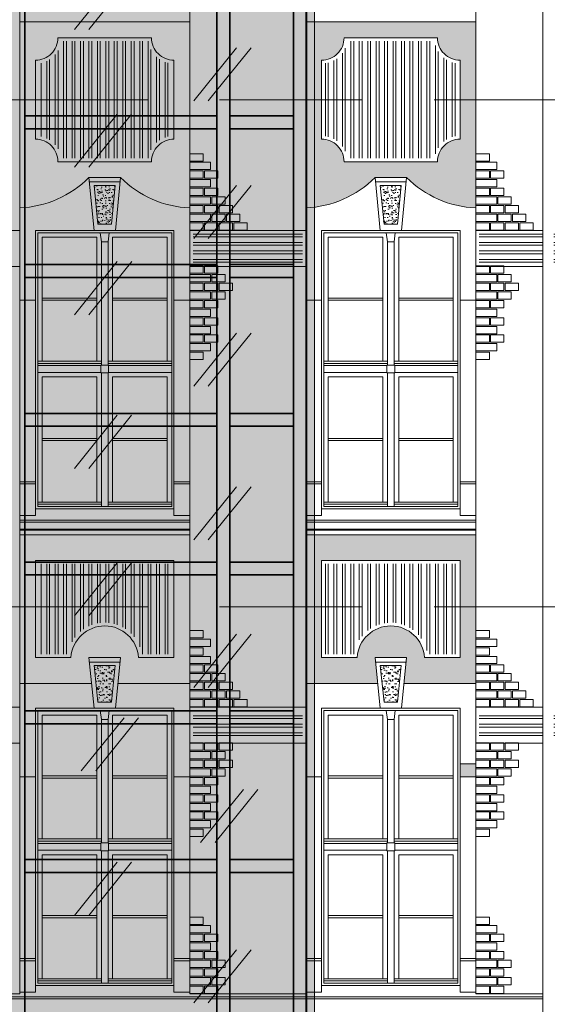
# Model space of a CAD drawing. Header units: millimetres. Extents: x 402 to 79005, y -7782 to 89952.
# Tile 376 of 423: x 46042 to 46510, y 30013 to 30887. Entities that reach past the tile are written whole.
import ezdxf

# ---------------------------------------------------------------- set-up
doc = ezdxf.new("R2010")
doc.units = ezdxf.units.MM
doc.header["$LTSCALE"] = 10
doc.linetypes.add('DASHED', pattern=[19.05, 12.7, -6.35])
doc.layers.get('0').update_dxf_attribs({"lineweight": 0})
for name, color, linetype, lineweight in [('AM_0', 7, 'Continuous', 50), ('AS_Belki', 145, 'Continuous', 0), ('kreski', 8, 'Continuous', 5), ('LDShaft-AM_0', 7, 'Continuous', 50), ('okna', 7, 'Continuous', 5), ('ubytki', 8, 'Continuous', 5)]:
    doc.layers.add(name, color=color, linetype=linetype, lineweight=lineweight)
pattern_1 = [(37.5, (72837.4595, 22553.026), (-0.16000313, 4.8941324), [0, -3.8608, 0, -4.318, 0, -4.1275]), (7.5, (72837.4595, 22553.026), (4.4952328, 7.168251), [0, -2.0828, 0, -3.4798, 0, -1.3335]), (327.5, (72834.3353, 22553.026), (7.9099237, 0.01437185), [0, -1.27, 0, -4.572, 0, -5.969]), (317.5, (72834.335, 22553.026), (7.6355645, 2.2292932), [0, -0.635, 0, -2.9972, 0, -3.429])]
pattern_2 = [(90, (45698.195, 31769.518), (-7.5, 1e-15), []), (90, (45700.695, 31772.018), (-7.5, 1e-15), [])]
pattern_3 = [(37.5, (72583.4595, 22553.026), (-0.16000313, 4.8941324), [0, -3.8608, 0, -4.318, 0, -4.1275]), (7.5, (72583.4595, 22553.026), (4.4952328, 7.168251), [0, -2.0828, 0, -3.4798, 0, -1.3335]), (327.5, (72580.3353, 22553.026), (7.9099237, 0.01437185), [0, -1.27, 0, -4.572, 0, -5.969]), (317.5, (72580.335, 22553.026), (7.6355645, 2.2292932), [0, -0.635, 0, -2.9972, 0, -3.429])]
pattern_4 = [(0, (45698.195, 31769.518), (2e-15, 7.5), []), (0, (45700.695, 31767.018), (2e-15, 7.5), [])]

# ---------------------------------------------------------------- blocks, each defined once
blk = doc.blocks.new('zw$5EF')
at = {"linetype": 'DASHED'}
for points in [[(712.23, 1119), (-1766.19, 1119)], [(712.23, 669), (-1766.19, 669)]]:
    blk.add_lwpolyline(points, dxfattribs=at)
blk = doc.blocks.new('zw$8F5E')
at = {"lineweight": 0, "true_color": 0xffffff}
h = blk.add_hatch(color=7, dxfattribs=at)
h.paths.add_polyline_path([(-435.47, 1670.62), (-155.47, 1670.62), (-155.47, 67.06), (-435.47, 66.46)])
h.paths.add_polyline_path([(-403.67, 288.46), (-285.67, 288.46)], flags=0)
h.paths.add_polyline_path([(-403.67, 288.46), (-285.67, 288.46)], flags=16)
h.paths.add_polyline_path([(-248.2, 1670.62), (-230.47, 67.66)])
h.paths.add_polyline_path([(-425.47, 1670.62), (-321.47, 310.46)])
h.paths.add_polyline_path([(-230.47, 1670.62), (-230.47, 67.66)])
at = {"layer": 'AM_0', "color": 253, "lineweight": 0}
for p, q in [((-412.47, 1234.46), (-242.47, 1234.46)), ((-412.47, 1233.86), (-242.47, 1233.86)), ((-412.47, 1223.06), (-242.47, 1223.06)), ((-412.47, 1222.46), (-242.47, 1222.46)), ((-412.47, 1102.46), (-242.47, 1102.46)), ((-412.47, 1101.86), (-242.47, 1101.86)), ((-412.47, 1091.06), (-242.47, 1091.06)), ((-412.47, 1090.46), (-242.47, 1090.46)), ((-412.47, 970.46), (-242.47, 970.46)), ((-412.47, 969.86), (-242.47, 969.86)), ((-412.47, 959.06), (-242.47, 959.06)), ((-412.47, 958.46), (-242.47, 958.46)), ((-412.47, 838.46), (-242.47, 838.46)), ((-412.47, 837.86), (-242.47, 837.86)), ((-412.47, 827.06), (-242.47, 827.06)), ((-412.47, 826.46), (-242.47, 826.46)), ((-412.47, 706.46), (-242.47, 706.46)), ((-412.47, 705.86), (-242.47, 705.86)), ((-412.47, 695.06), (-242.47, 695.06)), ((-412.47, 694.46), (-242.47, 694.46)), ((-412.47, 574.46), (-242.47, 574.46)), ((-412.47, 573.86), (-242.47, 573.86)), ((-412.47, 563.06), (-242.47, 563.06)), ((-412.47, 562.46), (-242.47, 562.46))]:
    blk.add_line(p, q, dxfattribs=at)
for points in [[(-230.47, 1234.46), (-174.47, 1234.46)], [(-230.47, 1233.86), (-174.47, 1233.86)], [(-230.47, 1223.06), (-174.47, 1223.06)], [(-230.47, 1222.46), (-174.47, 1222.46)], [(-230.47, 1102.46), (-174.47, 1102.46)], [(-230.47, 1101.86), (-174.47, 1101.86)], [(-230.47, 1091.06), (-174.47, 1091.06)], [(-230.47, 1090.46), (-174.47, 1090.46)], [(-230.47, 970.46), (-174.47, 970.46)], [(-230.47, 969.86), (-174.47, 969.86)], [(-230.47, 959.06), (-174.47, 959.06)], [(-230.47, 958.46), (-174.47, 958.46)], [(-230.47, 838.46), (-174.47, 838.46)], [(-230.47, 837.86), (-174.47, 837.86)], [(-230.47, 827.06), (-174.47, 827.06)], [(-230.47, 826.46), (-174.47, 826.46)], [(-230.47, 706.46), (-174.47, 706.46)], [(-230.47, 705.86), (-174.47, 705.86)], [(-230.47, 695.06), (-174.47, 695.06)], [(-230.47, 694.46), (-174.47, 694.46)], [(-230.47, 574.46), (-174.47, 574.46)], [(-230.47, 573.86), (-174.47, 573.86)], [(-230.47, 563.06), (-174.47, 563.06)], [(-230.47, 562.46), (-174.47, 562.46)]]:
    blk.add_lwpolyline(points, dxfattribs=at)
at = {"layer": 'AS_Belki', "color": 253, "linetype": 'Continuous', "lineweight": 0, "ltscale": 0.25}
for p, q in [((-413.07, 1670.62), (-413.07, 67.66)), ((-412.47, 67.66), (-412.47, 1670.62)), ((-242.47, 67.66), (-242.47, 1670.62)), ((-241.87, 1670.62), (-241.87, 67.66)), ((-231.07, 1670.62), (-231.07, 67.66)), ((-230.47, 1670.62), (-230.47, 67.66)), ((-174.47, 67.66), (-174.47, 1670.62)), ((-173.87, 1670.62), (-173.87, 67.66)), ((-163.07, 1670.62), (-163.07, 67.66)), ((-162.47, 1670.62), (-162.47, 67.66))]:
    blk.add_line(p, q, dxfattribs=at)
at = {"layer": 'LDShaft-AM_0', "color": 0, "lineweight": 0}
for p, q in [((-330.64, 1357.99), (-368.6, 1310.88)), ((-317.85, 1357.99), (-355.81, 1310.88)), ((-224.69, 1294.61), (-262.65, 1247.5)), ((-211.9, 1294.61), (-249.87, 1247.5)), ((-330.64, 1235.81), (-368.6, 1188.71)), ((-317.85, 1235.81), (-355.81, 1188.71)), ((-224.69, 1172.43), (-262.65, 1125.32)), ((-211.9, 1172.43), (-249.87, 1125.32)), ((-330.59, 1104.85), (-368.55, 1057.74)), ((-317.8, 1104.85), (-355.76, 1057.74)), ((-224.64, 1041.47), (-262.6, 994.36)), ((-211.85, 1041.47), (-249.82, 994.36)), ((-330.64, 968.45), (-368.6, 921.34)), ((-317.85, 968.45), (-355.81, 921.34)), ((-224.69, 905.07), (-262.65, 857.96)), ((-211.9, 905.07), (-249.87, 857.96)), ((-330.64, 837.49), (-368.6, 790.38)), ((-317.85, 837.49), (-355.81, 790.38)), ((-224.69, 774.11), (-262.65, 727)), ((-211.9, 774.11), (-249.87, 727)), ((-324.61, 699.94), (-362.57, 652.83)), ((-311.82, 699.94), (-349.78, 652.83)), ((-218.66, 636.56), (-256.62, 589.45)), ((-205.87, 636.56), (-243.84, 589.45)), ((-330.64, 571.8), (-368.6, 524.69)), ((-317.85, 571.8), (-355.81, 524.69)), ((-224.69, 494.18), (-262.65, 447.07)), ((-211.9, 494.18), (-249.87, 447.07))]:
    blk.add_line(p, q, dxfattribs=at)
blk.add_lwpolyline([(-435.47, 1670.62), (-155.47, 1670.62), (-155.47, 53.72), (-435.47, 53.72)], close=True, dxfattribs=at)

msp = doc.modelspace()

# ---------------------------------------------------------------- hatches: boundary and pattern name
h = msp.add_hatch()
h.set_pattern_fill('AR-SAND,_O', color=8, scale=0.1)
h.set_pattern_definition(pattern_3)
h.paths.add_polyline_path([(46041.66, 30885.21), (46041.66, 30720.21, 0.190273), (46103.16, 30747.21), (46131.17, 30747.21, 0.190273), (46192.66, 30720.21), (46192.66, 30885.21)])
h.paths.add_polyline_path([(46158.66, 30871.21, 0.414214), (46178.66, 30851.21), (46178.66, 30781.21, 0.414214), (46158.66, 30761.21), (46075.66, 30761.21, 0.414214), (46055.66, 30781.21), (46055.66, 30851.21, 0.414214), (46075.66, 30871.21)], flags=16)
h = msp.add_hatch()
h.set_pattern_fill('AR-SAND,_O', color=8, scale=0.1)
h.set_pattern_definition(pattern_1)
h.paths.add_polyline_path([(46295.66, 30885.21), (46295.66, 30720.21, 0.190273), (46357.16, 30747.21), (46385.17, 30747.21, 0.190273), (46446.66, 30720.21), (46446.66, 30885.21)])
h.paths.add_polyline_path([(46412.66, 30871.21, 0.414214), (46432.66, 30851.21), (46432.66, 30781.21, 0.414214), (46412.66, 30761.21), (46329.66, 30761.21, 0.414214), (46309.66, 30781.21), (46309.66, 30851.21, 0.414214), (46329.66, 30871.21)], flags=16)
h = msp.add_hatch()
h.set_pattern_fill('ANSI32', color=8, scale=20, angle=45, style=0)
h.set_pattern_definition(pattern_2)
h.paths.add_polyline_path([(46175.66, 30848.41, -0.339506), (46155.86, 30868.21), (46078.47, 30868.21, -0.339506), (46058.66, 30848.41), (46058.66, 30784.02, -0.339506), (46078.47, 30764.21), (46155.86, 30764.21, -0.339506), (46175.66, 30784.02)])
h.paths.add_polyline_path([(46175.66, 30404.21), (46058.66, 30404.21), (46058.66, 30324.21), (46084.48, 30324.21, -0.858131), (46149.85, 30324.21), (46175.66, 30324.21)])
h = msp.add_hatch()
h.set_pattern_fill('ANSI32', color=8, scale=20, angle=45, style=0)
h.set_pattern_definition(pattern_2)
h.paths.add_polyline_path([(46429.66, 30848.41, -0.339506), (46409.86, 30868.21), (46332.47, 30868.21, -0.339506), (46312.66, 30848.41), (46312.66, 30784.02, -0.339506), (46332.47, 30764.21), (46409.86, 30764.21, -0.339506), (46429.66, 30784.02)])
h.paths.add_polyline_path([(46429.66, 30404.21), (46312.66, 30404.21), (46312.66, 30324.21), (46338.48, 30324.21, -0.858131), (46403.85, 30324.21), (46429.66, 30324.21)])
h = msp.add_hatch()
h.set_pattern_fill('AR-SAND', color=8, scale=0.1, style=0)
h.set_pattern_definition(pattern_3)
h.paths.add_polyline_path([(46126.48, 30740.21), (46107.85, 30740.21), (46111.16, 30705.71), (46123.17, 30705.71)])
h = msp.add_hatch()
h.set_pattern_fill('AR-SAND', color=8, scale=0.1, style=0)
h.set_pattern_definition(pattern_1)
h.paths.add_polyline_path([(46380.48, 30740.21), (46361.85, 30740.21), (46365.16, 30705.71), (46377.17, 30705.71)])
h = msp.add_hatch()
h.set_pattern_fill('ANSI32,_O', color=8, scale=20, angle=315)
h.set_pattern_definition(pattern_4)
h.paths.add_polyline_path([(46292.66, 30697.21), (46195.66, 30697.21), (46195.66, 30671.31), (46292.66, 30671.31)])
h = msp.add_hatch()
h.set_pattern_fill('ANSI32,_O', color=8, scale=20, angle=315)
h.set_pattern_definition(pattern_4)
h.paths.add_polyline_path([(46516.05, 30697.21), (46516.05, 30671.31), (46517.16, 30671.31), (46517.16, 30697.21)])
h.paths.add_polyline_path([(46506.05, 30671.31), (46506.05, 30697.21), (46449.66, 30697.21), (46449.66, 30671.31)])
h = msp.add_hatch()
h.set_pattern_fill('AR-SAND,_O', color=8, scale=0.1)
h.set_pattern_definition(pattern_3)
h.paths.add_polyline_path([(46041.66, 30430.21), (46041.66, 30298.21), (46105.46, 30298.21), (46103.16, 30321.21), (46131.17, 30321.21), (46128.87, 30298.21), (46192.66, 30298.21), (46192.66, 30430.21)])
h.paths.add_polyline_path([(46178.66, 30407.21), (46178.66, 30321.21), (46147.16, 30321.21, 0.934923), (46087.16, 30321.21), (46055.66, 30321.21), (46055.66, 30407.21)], flags=16)
h = msp.add_hatch()
h.set_pattern_fill('AR-SAND,_O', color=8, scale=0.1)
h.set_pattern_definition(pattern_1)
h.paths.add_polyline_path([(46295.66, 30430.21), (46295.66, 30298.21), (46359.46, 30298.21), (46357.16, 30321.21), (46385.17, 30321.21), (46382.87, 30298.21), (46446.66, 30298.21), (46446.66, 30430.21)])
h.paths.add_polyline_path([(46432.66, 30407.21), (46432.66, 30321.21), (46401.16, 30321.21, 0.934923), (46341.16, 30321.21), (46309.66, 30321.21), (46309.66, 30407.21)], flags=16)
h = msp.add_hatch()
h.set_pattern_fill('AR-SAND', color=8, scale=0.1, style=0)
h.set_pattern_definition(pattern_3)
h.paths.add_polyline_path([(46126.48, 30314.21), (46107.85, 30314.21), (46111.16, 30281.71), (46123.17, 30281.71)])
h = msp.add_hatch()
h.set_pattern_fill('AR-SAND', color=8, scale=0.1, style=0)
h.set_pattern_definition(pattern_1)
h.paths.add_polyline_path([(46380.48, 30314.21), (46361.85, 30314.21), (46365.16, 30281.71), (46377.17, 30281.71)])
h = msp.add_hatch()
h.set_pattern_fill('ANSI32,_O', color=8, scale=20, angle=315)
h.set_pattern_definition(pattern_4)
h.paths.add_polyline_path([(46292.66, 30274.03), (46195.66, 30274.03), (46195.66, 30248.13), (46292.66, 30248.13)])
h = msp.add_hatch()
h.set_pattern_fill('ANSI32,_O', color=8, scale=20, angle=315)
h.set_pattern_definition(pattern_4)
h.paths.add_polyline_path([(46516.05, 30274.03), (46516.05, 30248.13), (46517.16, 30248.13), (46517.16, 30274.03)])
h.paths.add_polyline_path([(46506.05, 30248.13), (46506.05, 30274.03), (46449.66, 30274.03), (46449.66, 30248.13)])
at = {"layer": 'ubytki'}
msp.add_hatch(color=8, dxfattribs=at).paths.add_polyline_path([(46446.66, 30226.74), (46432.66, 30226.74), (46432.66, 30215.21), (46446.66, 30215.21)])

# ---------------------------------------------------------------- linework, layer by layer
for p, q in [((46041.66, 30022.71), (46041.66, 31152.34)), ((46192.66, 30022.71), (46192.66, 31152.34)), ((46295.66, 30022.71), (46295.66, 31152.34)), ((46446.66, 30022.71), (46446.66, 31152.34)), ((46107.66, 30700.21), (46103.16, 30747.21)), ((46131.17, 30747.21), (46103.16, 30747.21)), ((46126.66, 30700.21), (46131.17, 30747.21)), ((46361.66, 30700.21), (46357.16, 30747.21)), ((46385.17, 30747.21), (46357.16, 30747.21)), ((46380.66, 30700.21), (46385.17, 30747.21)), ((46055.66, 30447.21), (46055.66, 30700.21)), ((46055.66, 30700.21), (46178.66, 30700.21)), ((46178.66, 30447.21), (46178.66, 30700.21)), ((46309.66, 30447.21), (46309.66, 30700.21)), ((46309.66, 30700.21), (46432.66, 30700.21)), ((46432.66, 30447.21), (46432.66, 30700.21)), ((46055.66, 30477.21), (46041.66, 30477.21)), ((46192.66, 30477.21), (46178.66, 30477.21)), ((46309.66, 30477.21), (46295.66, 30477.21)), ((46446.66, 30477.21), (46432.66, 30477.21)), ((46055.66, 30475.21), (46041.66, 30475.21)), ((46192.66, 30475.21), (46178.66, 30475.21)), ((46309.66, 30475.21), (46295.66, 30475.21)), ((46446.66, 30475.21), (46432.66, 30475.21)), ((46178.66, 30453.21), (46055.66, 30453.21)), ((46432.66, 30453.21), (46309.66, 30453.21)), ((46055.66, 30447.21), (46041.66, 30447.21)), ((46041.72, 30443.21), (46192.66, 30443.21)), ((46192.66, 30447.21), (46178.66, 30447.21)), ((46309.66, 30447.21), (46295.66, 30447.21)), ((46295.72, 30443.21), (46446.66, 30443.21)), ((46446.66, 30447.21), (46432.66, 30447.21)), ((46041.66, 30430.21), (46192.66, 30430.21)), ((46295.66, 30430.21), (46446.66, 30430.21)), ((46107.66, 30276.21), (46103.16, 30321.21)), ((46131.17, 30321.21), (46103.16, 30321.21)), ((46126.66, 30276.21), (46131.17, 30321.21)), ((46361.66, 30276.21), (46357.16, 30321.21)), ((46385.17, 30321.21), (46357.16, 30321.21)), ((46380.66, 30276.21), (46385.17, 30321.21)), ((46105.46, 30298.21), (46041.66, 30298.21)), ((46041.66, 30298.21), (46041.66, 30022.71)), ((46192.66, 30298.21), (46128.87, 30298.21)), ((46359.46, 30298.21), (46295.66, 30298.21)), ((46446.66, 30298.21), (46382.87, 30298.21)), ((46178.66, 30276.21), (46055.66, 30276.21)), ((46055.66, 30276.21), (46055.66, 30024.21)), ((46107.66, 30276.21), (46126.66, 30276.21)), ((46178.66, 30276.21), (46178.66, 30024.21)), ((46432.66, 30276.21), (46309.66, 30276.21)), ((46309.66, 30276.21), (46309.66, 30024.21)), ((46361.66, 30276.21), (46380.66, 30276.21)), ((46432.66, 30276.21), (46432.66, 30024.21)), ((46055.66, 30215.21), (46041.66, 30215.21)), ((46192.66, 30215.21), (46178.66, 30215.21)), ((46309.66, 30215.21), (46295.66, 30215.21)), ((46446.66, 30215.21), (46432.66, 30215.21)), ((46055.66, 30054.21), (46041.66, 30054.21)), ((46055.66, 30052.21), (46041.66, 30052.21)), ((46192.66, 30054.21), (46178.66, 30054.21)), ((46192.66, 30052.21), (46178.66, 30052.21)), ((46309.66, 30054.21), (46295.66, 30054.21)), ((46309.66, 30052.21), (46295.66, 30052.21)), ((46446.66, 30054.21), (46432.66, 30054.21)), ((46446.66, 30052.21), (46432.66, 30052.21)), ((46178.66, 30030.21), (46055.66, 30030.21)), ((46432.66, 30030.21), (46309.66, 30030.21)), ((46041.66, 30022.71), (45933.28, 30022.71)), ((46055.66, 30024.21), (46041.66, 30024.21)), ((46192.66, 30024.21), (46178.66, 30024.21)), ((46295.66, 30022.71), (46192.66, 30022.71)), ((46309.66, 30024.21), (46295.66, 30024.21)), ((46446.66, 30024.21), (46432.66, 30024.21)), ((46506.05, 30022.71), (46446.66, 30022.71)), ((46506.05, 30020.21), (45933.28, 30020.21)), ((46506.05, 30018.21), (45933.28, 30018.21)), ((46291.26, 30020.21), (46032.65, 30020.21))]:
    msp.add_line(p, q)
at = {"color": 8}
for p, q in [((46041.66, 30885.21), (46192.66, 30885.21)), ((46295.66, 30885.21), (46446.66, 30885.21)), ((46103.54, 30743.21), (46130.79, 30743.21)), ((46111.16, 30705.71), (46107.85, 30740.21)), ((46107.85, 30740.21), (46126.48, 30740.21)), ((46123.17, 30705.71), (46126.48, 30740.21)), ((46357.54, 30743.21), (46384.79, 30743.21)), ((46365.16, 30705.71), (46361.85, 30740.21)), ((46361.85, 30740.21), (46380.48, 30740.21)), ((46377.17, 30705.71), (46380.48, 30740.21)), ((46111.16, 30705.71), (46123.17, 30705.71)), ((46365.16, 30705.71), (46377.17, 30705.71)), ((46041.69, 30441.21), (46192.69, 30441.21)), ((46295.69, 30441.21), (46446.69, 30441.21)), ((46041.66, 30435.21), (46192.66, 30435.21)), ((46041.66, 30434.21), (46192.66, 30434.21)), ((46295.66, 30435.21), (46446.66, 30435.21)), ((46295.66, 30434.21), (46446.66, 30434.21)), ((46103.54, 30317.21), (46130.79, 30317.21)), ((46111.16, 30281.71), (46107.85, 30314.21)), ((46107.85, 30314.21), (46126.48, 30314.21)), ((46123.17, 30281.71), (46126.48, 30314.21)), ((46357.54, 30317.21), (46384.79, 30317.21)), ((46365.16, 30281.71), (46361.85, 30314.21)), ((46361.85, 30314.21), (46380.48, 30314.21)), ((46377.17, 30281.71), (46380.48, 30314.21)), ((46111.16, 30281.71), (46123.17, 30281.71)), ((46365.16, 30281.71), (46377.17, 30281.71))]:
    msp.add_line(p, q, dxfattribs=at)
msp.add_lwpolyline([(46506.05, 29736.36), (46506.05, 31274.02), (46458.49, 31316.8), (46458.49, 31330.51)])
for points in [[(46075.66, 30761.21), (46158.66, 30761.21, -0.414214), (46178.66, 30781.21), (46178.66, 30851.21, -0.414214), (46158.66, 30871.21), (46075.66, 30871.21, -0.414214), (46055.66, 30851.21), (46055.66, 30781.21, -0.414214)], [(46329.66, 30761.21), (46412.66, 30761.21, -0.414214), (46432.66, 30781.21), (46432.66, 30851.21, -0.414214), (46412.66, 30871.21), (46329.66, 30871.21, -0.414214), (46309.66, 30851.21), (46309.66, 30781.21, -0.414214)], [(46147.16, 30321.21), (46178.66, 30321.21), (46178.66, 30407.21), (46055.66, 30407.21), (46055.66, 30321.21), (46087.16, 30321.21, -0.934923)], [(46401.16, 30321.21), (46432.66, 30321.21), (46432.66, 30407.21), (46309.66, 30407.21), (46309.66, 30321.21), (46341.16, 30321.21, -0.934923)]]:
    msp.add_lwpolyline(points, format="xyb", close=True)
for points in [[(46057.66, 30698.21), (46176.66, 30698.21), (46176.66, 30455.21), (46057.66, 30455.21)], [(46110.16, 30584.21), (46061.66, 30584.21), (46061.66, 30694.21), (46110.16, 30694.21)], [(46120.16, 30690.21), (46121.16, 30698.21), (46113.16, 30698.21), (46114.16, 30690.21)], [(46124.16, 30584.21), (46172.66, 30584.21), (46172.66, 30694.21), (46124.16, 30694.21)], [(46311.66, 30698.21), (46430.66, 30698.21), (46430.66, 30455.21), (46311.66, 30455.21)], [(46364.16, 30584.21), (46315.66, 30584.21), (46315.66, 30694.21), (46364.16, 30694.21)], [(46374.16, 30690.21), (46375.16, 30698.21), (46367.16, 30698.21), (46368.16, 30690.21)], [(46378.16, 30584.21), (46426.66, 30584.21), (46426.66, 30694.21), (46378.16, 30694.21)], [(46114.16, 30580.71), (46120.16, 30580.71), (46120.16, 30690.21), (46114.16, 30690.21)], [(46368.16, 30580.71), (46374.16, 30580.71), (46374.16, 30690.21), (46368.16, 30690.21)], [(46061.66, 30638.21), (46110.16, 30638.21), (46110.16, 30640.21), (46061.66, 30640.21)], [(46124.16, 30638.21), (46172.66, 30638.21), (46172.66, 30640.21), (46124.16, 30640.21)], [(46315.66, 30638.21), (46364.16, 30638.21), (46364.16, 30640.21), (46315.66, 30640.21)], [(46378.16, 30638.21), (46426.66, 30638.21), (46426.66, 30640.21), (46378.16, 30640.21)], [(46057.66, 30582.21), (46057.66, 30584.21), (46114.16, 30584.21), (46114.16, 30582.21)], [(46113.66, 30573.71), (46120.66, 30573.71), (46120.66, 30580.71), (46113.66, 30580.71)], [(46176.66, 30582.21), (46176.66, 30584.21), (46120.16, 30584.21), (46120.16, 30582.21)], [(46311.66, 30582.21), (46311.66, 30584.21), (46368.16, 30584.21), (46368.16, 30582.21)], [(46367.66, 30573.71), (46374.66, 30573.71), (46374.66, 30580.71), (46367.66, 30580.71)], [(46430.66, 30582.21), (46430.66, 30584.21), (46374.16, 30584.21), (46374.16, 30582.21)], [(46057.66, 30574.21), (46113.66, 30574.21), (46113.66, 30580.21), (46057.66, 30580.21)], [(46114.16, 30455.21), (46120.16, 30455.21), (46120.16, 30573.71), (46114.16, 30573.71)], [(46176.66, 30574.21), (46120.66, 30574.21), (46120.66, 30580.21), (46176.66, 30580.21)], [(46311.66, 30574.21), (46367.66, 30574.21), (46367.66, 30580.21), (46311.66, 30580.21)], [(46368.16, 30455.21), (46374.16, 30455.21), (46374.16, 30573.71), (46368.16, 30573.71)], [(46430.66, 30574.21), (46374.66, 30574.21), (46374.66, 30580.21), (46430.66, 30580.21)], [(46110.16, 30459.21), (46061.66, 30459.21), (46061.66, 30570.21), (46110.16, 30570.21)], [(46124.16, 30459.21), (46172.66, 30459.21), (46172.66, 30570.21), (46124.16, 30570.21)], [(46364.16, 30459.21), (46315.66, 30459.21), (46315.66, 30570.21), (46364.16, 30570.21)], [(46378.16, 30459.21), (46426.66, 30459.21), (46426.66, 30570.21), (46378.16, 30570.21)], [(46061.66, 30513.71), (46110.16, 30513.71), (46110.16, 30515.71), (46061.66, 30515.71)], [(46124.16, 30513.71), (46172.66, 30513.71), (46172.66, 30515.71), (46124.16, 30515.71)], [(46315.66, 30513.71), (46364.16, 30513.71), (46364.16, 30515.71), (46315.66, 30515.71)], [(46378.16, 30513.71), (46426.66, 30513.71), (46426.66, 30515.71), (46378.16, 30515.71)], [(46057.66, 30457.21), (46057.66, 30459.21), (46114.16, 30459.21), (46114.16, 30457.21)], [(46176.66, 30457.21), (46176.66, 30459.21), (46120.16, 30459.21), (46120.16, 30457.21)], [(46311.66, 30457.21), (46311.66, 30459.21), (46368.16, 30459.21), (46368.16, 30457.21)], [(46430.66, 30457.21), (46430.66, 30459.21), (46374.16, 30459.21), (46374.16, 30457.21)], [(46057.66, 30274.21), (46176.66, 30274.21), (46176.66, 30032.21), (46057.66, 30032.21)], [(46110.16, 30160.21), (46061.66, 30160.21), (46061.66, 30270.21), (46110.16, 30270.21)], [(46120.16, 30266.21), (46121.16, 30274.21), (46113.16, 30274.21), (46114.16, 30266.21)], [(46114.16, 30156.71), (46120.16, 30156.71), (46120.16, 30266.21), (46114.16, 30266.21)], [(46124.16, 30160.21), (46172.66, 30160.21), (46172.66, 30270.21), (46124.16, 30270.21)], [(46311.66, 30274.21), (46430.66, 30274.21), (46430.66, 30032.21), (46311.66, 30032.21)], [(46364.16, 30160.21), (46315.66, 30160.21), (46315.66, 30270.21), (46364.16, 30270.21)], [(46374.16, 30266.21), (46375.16, 30274.21), (46367.16, 30274.21), (46368.16, 30266.21)], [(46368.16, 30156.71), (46374.16, 30156.71), (46374.16, 30266.21), (46368.16, 30266.21)], [(46378.16, 30160.21), (46426.66, 30160.21), (46426.66, 30270.21), (46378.16, 30270.21)], [(46061.66, 30214.21), (46110.16, 30214.21), (46110.16, 30216.21), (46061.66, 30216.21)], [(46124.16, 30214.21), (46172.66, 30214.21), (46172.66, 30216.21), (46124.16, 30216.21)], [(46315.66, 30214.21), (46364.16, 30214.21), (46364.16, 30216.21), (46315.66, 30216.21)], [(46378.16, 30214.21), (46426.66, 30214.21), (46426.66, 30216.21), (46378.16, 30216.21)], [(46057.66, 30158.21), (46057.66, 30160.21), (46114.16, 30160.21), (46114.16, 30158.21)], [(46057.66, 30150.21), (46113.66, 30150.21), (46113.66, 30156.21), (46057.66, 30156.21)], [(46113.66, 30149.71), (46120.66, 30149.71), (46120.66, 30156.71), (46113.66, 30156.71)], [(46176.66, 30158.21), (46176.66, 30160.21), (46120.16, 30160.21), (46120.16, 30158.21)], [(46176.66, 30150.21), (46120.66, 30150.21), (46120.66, 30156.21), (46176.66, 30156.21)], [(46311.66, 30158.21), (46311.66, 30160.21), (46368.16, 30160.21), (46368.16, 30158.21)], [(46311.66, 30150.21), (46367.66, 30150.21), (46367.66, 30156.21), (46311.66, 30156.21)], [(46367.66, 30149.71), (46374.66, 30149.71), (46374.66, 30156.71), (46367.66, 30156.71)], [(46430.66, 30158.21), (46430.66, 30160.21), (46374.16, 30160.21), (46374.16, 30158.21)], [(46430.66, 30150.21), (46374.66, 30150.21), (46374.66, 30156.21), (46430.66, 30156.21)], [(46110.16, 30036.21), (46061.66, 30036.21), (46061.66, 30146.21), (46110.16, 30146.21)], [(46114.16, 30032.21), (46120.16, 30032.21), (46120.16, 30149.71), (46114.16, 30149.71)], [(46124.16, 30036.21), (46172.66, 30036.21), (46172.66, 30146.21), (46124.16, 30146.21)], [(46364.16, 30036.21), (46315.66, 30036.21), (46315.66, 30146.21), (46364.16, 30146.21)], [(46368.16, 30032.21), (46374.16, 30032.21), (46374.16, 30149.71), (46368.16, 30149.71)], [(46378.16, 30036.21), (46426.66, 30036.21), (46426.66, 30146.21), (46378.16, 30146.21)], [(46061.66, 30090.21), (46110.16, 30090.21), (46110.16, 30092.21), (46061.66, 30092.21)], [(46124.16, 30090.21), (46172.66, 30090.21), (46172.66, 30092.21), (46124.16, 30092.21)], [(46315.66, 30090.21), (46364.16, 30090.21), (46364.16, 30092.21), (46315.66, 30092.21)], [(46378.16, 30090.21), (46426.66, 30090.21), (46426.66, 30092.21), (46378.16, 30092.21)], [(46057.66, 30034.21), (46057.66, 30036.21), (46114.16, 30036.21), (46114.16, 30034.21)], [(46176.66, 30034.21), (46176.66, 30036.21), (46120.16, 30036.21), (46120.16, 30034.21)], [(46311.66, 30034.21), (46311.66, 30036.21), (46368.16, 30036.21), (46368.16, 30034.21)], [(46430.66, 30034.21), (46430.66, 30036.21), (46374.16, 30036.21), (46374.16, 30034.21)]]:
    msp.add_lwpolyline(points, close=True, dxfattribs=at)
for centre, start, end in [((46038.22, 30811.58), 272.15985, 315.25202), ((46196.11, 30811.58), 224.74798, 267.84015), ((46292.22, 30811.58), 272.15985, 315.25202), ((46450.11, 30811.58), 224.74798, 267.84015)]:
    msp.add_arc(centre, 91.43, start, end)
at = {"layer": 'kreski'}
for points in [[(46192.66, 30761.73), (46204.66, 30761.73), (46204.66, 30768.23), (46192.66, 30768.23)], [(46446.66, 30761.73), (46458.66, 30761.73), (46458.66, 30768.23), (46446.66, 30768.23)], [(46192.66, 30754.31), (46211.16, 30754.31), (46211.16, 30760.81), (46192.66, 30760.81)], [(46446.66, 30754.31), (46465.16, 30754.31), (46465.16, 30760.81), (46446.66, 30760.81)], [(46192.66, 30746.63), (46204.66, 30746.63), (46204.66, 30753.13), (46192.66, 30753.13)], [(46205.66, 30746.63), (46217.66, 30746.63), (46217.66, 30753.13), (46205.66, 30753.13)], [(46446.66, 30746.63), (46458.66, 30746.63), (46458.66, 30753.13), (46446.66, 30753.13)], [(46459.66, 30746.63), (46471.66, 30746.63), (46471.66, 30753.13), (46459.66, 30753.13)], [(46192.66, 30738.95), (46211.16, 30738.95), (46211.16, 30745.45), (46192.66, 30745.45)], [(46192.66, 30731.27), (46204.66, 30731.27), (46204.66, 30737.77), (46192.66, 30737.77)], [(46205.66, 30731.27), (46217.66, 30731.27), (46217.66, 30737.77), (46205.66, 30737.77)], [(46446.66, 30738.95), (46465.16, 30738.95), (46465.16, 30745.45), (46446.66, 30745.45)], [(46446.66, 30731.27), (46458.66, 30731.27), (46458.66, 30737.77), (46446.66, 30737.77)], [(46459.66, 30731.27), (46471.66, 30731.27), (46471.66, 30737.77), (46459.66, 30737.77)], [(46192.66, 30723.59), (46211.16, 30723.59), (46211.16, 30730.09), (46192.66, 30730.09)], [(46212.16, 30723.59), (46224.16, 30723.59), (46224.16, 30730.09), (46212.16, 30730.09)], [(46446.66, 30723.59), (46465.16, 30723.59), (46465.16, 30730.09), (46446.66, 30730.09)], [(46466.16, 30723.59), (46478.16, 30723.59), (46478.16, 30730.09), (46466.16, 30730.09)], [(46192.66, 30715.91), (46204.66, 30715.91), (46204.66, 30722.41), (46192.66, 30722.41)], [(46205.66, 30715.91), (46217.66, 30715.91), (46217.66, 30722.41), (46205.66, 30722.41)], [(46218.66, 30715.91), (46230.66, 30715.91), (46230.66, 30722.41), (46218.66, 30722.41)], [(46446.66, 30715.91), (46458.66, 30715.91), (46458.66, 30722.41), (46446.66, 30722.41)], [(46459.66, 30715.91), (46471.66, 30715.91), (46471.66, 30722.41), (46459.66, 30722.41)], [(46472.66, 30715.91), (46484.66, 30715.91), (46484.66, 30722.41), (46472.66, 30722.41)], [(46192.66, 30708.23), (46211.16, 30708.23), (46211.16, 30714.73), (46192.66, 30714.73)], [(46212.16, 30708.23), (46224.16, 30708.23), (46224.16, 30714.73), (46212.16, 30714.73)], [(46225.16, 30708.23), (46237.16, 30708.23), (46237.16, 30714.73), (46225.16, 30714.73)], [(46446.66, 30708.23), (46465.16, 30708.23), (46465.16, 30714.73), (46446.66, 30714.73)], [(46466.16, 30708.23), (46478.16, 30708.23), (46478.16, 30714.73), (46466.16, 30714.73)], [(46479.16, 30708.23), (46491.16, 30708.23), (46491.16, 30714.73), (46479.16, 30714.73)], [(46192.66, 30700.55), (46204.66, 30700.55), (46204.66, 30707.05), (46192.66, 30707.05)], [(46205.66, 30700.55), (46217.66, 30700.55), (46217.66, 30707.05), (46205.66, 30707.05)], [(46218.66, 30700.55), (46230.66, 30700.55), (46230.66, 30707.05), (46218.66, 30707.05)], [(46231.66, 30700.55), (46243.66, 30700.55), (46243.66, 30707.05), (46231.66, 30707.05)], [(46446.66, 30700.55), (46458.66, 30700.55), (46458.66, 30707.05), (46446.66, 30707.05)], [(46459.66, 30700.55), (46471.66, 30700.55), (46471.66, 30707.05), (46459.66, 30707.05)], [(46472.66, 30700.55), (46484.66, 30700.55), (46484.66, 30707.05), (46472.66, 30707.05)], [(46485.66, 30700.55), (46497.66, 30700.55), (46497.66, 30707.05), (46485.66, 30707.05)], [(45938.66, 30700.21), (46041.66, 30700.21), (46041.66, 30668.31), (45938.66, 30668.31)], [(46192.66, 30700.21), (46295.66, 30700.21), (46295.66, 30668.31), (46192.66, 30668.31)], [(46192.66, 30668.65), (46204.66, 30668.65), (46204.66, 30662.15), (46192.66, 30662.15)], [(46205.66, 30668.65), (46217.66, 30668.65), (46217.66, 30662.15), (46205.66, 30662.15)], [(46446.66, 30668.65), (46458.66, 30668.65), (46458.66, 30662.15), (46446.66, 30662.15)], [(46459.66, 30668.65), (46471.66, 30668.65), (46471.66, 30662.15), (46459.66, 30662.15)], [(46192.66, 30660.97), (46211.16, 30660.97), (46211.16, 30654.47), (46192.66, 30654.47)], [(46212.16, 30660.97), (46224.16, 30660.97), (46224.16, 30654.47), (46212.16, 30654.47)], [(46446.66, 30660.97), (46465.16, 30660.97), (46465.16, 30654.47), (46446.66, 30654.47)], [(46466.16, 30660.97), (46478.16, 30660.97), (46478.16, 30654.47), (46466.16, 30654.47)], [(46192.66, 30653.29), (46204.66, 30653.29), (46204.66, 30646.79), (46192.66, 30646.79)], [(46205.66, 30653.29), (46217.66, 30653.29), (46217.66, 30646.79), (46205.66, 30646.79)], [(46218.66, 30653.29), (46230.66, 30653.29), (46230.66, 30646.79), (46218.66, 30646.79)], [(46446.66, 30653.29), (46458.66, 30653.29), (46458.66, 30646.79), (46446.66, 30646.79)], [(46459.66, 30653.29), (46471.66, 30653.29), (46471.66, 30646.79), (46459.66, 30646.79)], [(46472.66, 30653.29), (46484.66, 30653.29), (46484.66, 30646.79), (46472.66, 30646.79)], [(46192.66, 30645.61), (46211.16, 30645.61), (46211.16, 30639.11), (46192.66, 30639.11)], [(46212.16, 30645.61), (46224.16, 30645.61), (46224.16, 30639.11), (46212.16, 30639.11)], [(46446.66, 30645.61), (46465.16, 30645.61), (46465.16, 30639.11), (46446.66, 30639.11)], [(46466.16, 30645.61), (46478.16, 30645.61), (46478.16, 30639.11), (46466.16, 30639.11)], [(46192.66, 30637.93), (46204.66, 30637.93), (46204.66, 30631.43), (46192.66, 30631.43)], [(46205.66, 30637.93), (46217.66, 30637.93), (46217.66, 30631.43), (46205.66, 30631.43)], [(46446.66, 30637.93), (46458.66, 30637.93), (46458.66, 30631.43), (46446.66, 30631.43)], [(46459.66, 30637.93), (46471.66, 30637.93), (46471.66, 30631.43), (46459.66, 30631.43)], [(46192.66, 30630.25), (46211.16, 30630.25), (46211.16, 30623.75), (46192.66, 30623.75)], [(46446.66, 30630.25), (46465.16, 30630.25), (46465.16, 30623.75), (46446.66, 30623.75)], [(46192.66, 30622.57), (46204.66, 30622.57), (46204.66, 30616.07), (46192.66, 30616.07)], [(46205.66, 30622.57), (46217.66, 30622.57), (46217.66, 30616.07), (46205.66, 30616.07)], [(46446.66, 30622.57), (46458.66, 30622.57), (46458.66, 30616.07), (46446.66, 30616.07)], [(46459.66, 30622.57), (46471.66, 30622.57), (46471.66, 30616.07), (46459.66, 30616.07)], [(46192.66, 30614.89), (46211.16, 30614.89), (46211.16, 30608.39), (46192.66, 30608.39)], [(46192.66, 30607.48), (46204.66, 30607.48), (46204.66, 30600.98), (46192.66, 30600.98)], [(46205.66, 30607.48), (46217.66, 30607.48), (46217.66, 30600.98), (46205.66, 30600.98)], [(46446.66, 30614.89), (46465.16, 30614.89), (46465.16, 30608.39), (46446.66, 30608.39)], [(46446.66, 30607.48), (46458.66, 30607.48), (46458.66, 30600.98), (46446.66, 30600.98)], [(46459.66, 30607.48), (46471.66, 30607.48), (46471.66, 30600.98), (46459.66, 30600.98)], [(46192.66, 30599.8), (46211.16, 30599.8), (46211.16, 30593.3), (46192.66, 30593.3)], [(46446.66, 30599.8), (46465.16, 30599.8), (46465.16, 30593.3), (46446.66, 30593.3)], [(46192.66, 30592.12), (46204.66, 30592.12), (46204.66, 30585.62), (46192.66, 30585.62)], [(46446.66, 30592.12), (46458.66, 30592.12), (46458.66, 30585.62), (46446.66, 30585.62)], [(46192.66, 30338.55), (46204.66, 30338.55), (46204.66, 30345.05), (46192.66, 30345.05)], [(46446.66, 30338.55), (46458.66, 30338.55), (46458.66, 30345.05), (46446.66, 30345.05)], [(46192.66, 30331.13), (46211.16, 30331.13), (46211.16, 30337.63), (46192.66, 30337.63)], [(46446.66, 30331.13), (46465.16, 30331.13), (46465.16, 30337.63), (46446.66, 30337.63)], [(46192.66, 30323.45), (46204.66, 30323.45), (46204.66, 30329.95), (46192.66, 30329.95)], [(46446.66, 30323.45), (46458.66, 30323.45), (46458.66, 30329.95), (46446.66, 30329.95)], [(46192.66, 30315.77), (46211.16, 30315.77), (46211.16, 30322.27), (46192.66, 30322.27)], [(46446.66, 30315.77), (46465.16, 30315.77), (46465.16, 30322.27), (46446.66, 30322.27)], [(46192.66, 30308.09), (46204.66, 30308.09), (46204.66, 30314.59), (46192.66, 30314.59)], [(46205.66, 30308.09), (46217.66, 30308.09), (46217.66, 30314.59), (46205.66, 30314.59)], [(46446.66, 30308.09), (46458.66, 30308.09), (46458.66, 30314.59), (46446.66, 30314.59)], [(46459.66, 30308.09), (46471.66, 30308.09), (46471.66, 30314.59), (46459.66, 30314.59)], [(46192.66, 30300.41), (46211.16, 30300.41), (46211.16, 30306.91), (46192.66, 30306.91)], [(46212.16, 30300.41), (46224.16, 30300.41), (46224.16, 30306.91), (46212.16, 30306.91)], [(46446.66, 30300.41), (46465.16, 30300.41), (46465.16, 30306.91), (46446.66, 30306.91)], [(46466.16, 30300.41), (46478.16, 30300.41), (46478.16, 30306.91), (46466.16, 30306.91)], [(46192.66, 30292.73), (46204.66, 30292.73), (46204.66, 30299.23), (46192.66, 30299.23)], [(46205.66, 30292.73), (46217.66, 30292.73), (46217.66, 30299.23), (46205.66, 30299.23)], [(46218.66, 30292.73), (46230.66, 30292.73), (46230.66, 30299.23), (46218.66, 30299.23)], [(46446.66, 30292.73), (46458.66, 30292.73), (46458.66, 30299.23), (46446.66, 30299.23)], [(46459.66, 30292.73), (46471.66, 30292.73), (46471.66, 30299.23), (46459.66, 30299.23)], [(46472.66, 30292.73), (46484.66, 30292.73), (46484.66, 30299.23), (46472.66, 30299.23)], [(46192.66, 30285.05), (46211.16, 30285.05), (46211.16, 30291.55), (46192.66, 30291.55)], [(46192.66, 30277.37), (46204.66, 30277.37), (46204.66, 30283.87), (46192.66, 30283.87)], [(46205.66, 30277.37), (46217.66, 30277.37), (46217.66, 30283.87), (46205.66, 30283.87)], [(46212.16, 30285.05), (46224.16, 30285.05), (46224.16, 30291.55), (46212.16, 30291.55)], [(46218.66, 30277.37), (46230.66, 30277.37), (46230.66, 30283.87), (46218.66, 30283.87)], [(46225.16, 30285.05), (46237.16, 30285.05), (46237.16, 30291.55), (46225.16, 30291.55)], [(46231.66, 30277.37), (46243.66, 30277.37), (46243.66, 30283.87), (46231.66, 30283.87)], [(46446.66, 30285.05), (46465.16, 30285.05), (46465.16, 30291.55), (46446.66, 30291.55)], [(46446.66, 30277.37), (46458.66, 30277.37), (46458.66, 30283.87), (46446.66, 30283.87)], [(46459.66, 30277.37), (46471.66, 30277.37), (46471.66, 30283.87), (46459.66, 30283.87)], [(46466.16, 30285.05), (46478.16, 30285.05), (46478.16, 30291.55), (46466.16, 30291.55)], [(46472.66, 30277.37), (46484.66, 30277.37), (46484.66, 30283.87), (46472.66, 30283.87)], [(46479.16, 30285.05), (46491.16, 30285.05), (46491.16, 30291.55), (46479.16, 30291.55)], [(46485.66, 30277.37), (46497.66, 30277.37), (46497.66, 30283.87), (46485.66, 30283.87)], [(46192.66, 30277.03), (46295.66, 30277.03), (46295.66, 30245.13), (46192.66, 30245.13)], [(46192.66, 30245.47), (46204.66, 30245.47), (46204.66, 30238.97), (46192.66, 30238.97)], [(46205.66, 30245.47), (46217.66, 30245.47), (46217.66, 30238.97), (46205.66, 30238.97)], [(46218.66, 30245.47), (46230.66, 30245.47), (46230.66, 30238.97), (46218.66, 30238.97)], [(46446.66, 30245.47), (46458.66, 30245.47), (46458.66, 30238.97), (46446.66, 30238.97)], [(46459.66, 30245.47), (46471.66, 30245.47), (46471.66, 30238.97), (46459.66, 30238.97)], [(46472.66, 30245.47), (46484.66, 30245.47), (46484.66, 30238.97), (46472.66, 30238.97)], [(46192.66, 30237.79), (46211.16, 30237.79), (46211.16, 30231.29), (46192.66, 30231.29)], [(46212.16, 30237.79), (46224.16, 30237.79), (46224.16, 30231.29), (46212.16, 30231.29)], [(46446.66, 30237.79), (46465.16, 30237.79), (46465.16, 30231.29), (46446.66, 30231.29)], [(46466.16, 30237.79), (46478.16, 30237.79), (46478.16, 30231.29), (46466.16, 30231.29)], [(46192.66, 30230.11), (46204.66, 30230.11), (46204.66, 30223.61), (46192.66, 30223.61)], [(46192.66, 30222.43), (46211.16, 30222.43), (46211.16, 30215.93), (46192.66, 30215.93)], [(46205.66, 30230.11), (46217.66, 30230.11), (46217.66, 30223.61), (46205.66, 30223.61)], [(46212.16, 30222.43), (46224.16, 30222.43), (46224.16, 30215.93), (46212.16, 30215.93)], [(46218.66, 30230.11), (46230.66, 30230.11), (46230.66, 30223.61), (46218.66, 30223.61)], [(46446.66, 30230.11), (46458.66, 30230.11), (46458.66, 30223.61), (46446.66, 30223.61)], [(46446.66, 30222.43), (46465.16, 30222.43), (46465.16, 30215.93), (46446.66, 30215.93)], [(46459.66, 30230.11), (46471.66, 30230.11), (46471.66, 30223.61), (46459.66, 30223.61)], [(46466.16, 30222.43), (46478.16, 30222.43), (46478.16, 30215.93), (46466.16, 30215.93)], [(46472.66, 30230.11), (46484.66, 30230.11), (46484.66, 30223.61), (46472.66, 30223.61)], [(46192.66, 30214.75), (46204.66, 30214.75), (46204.66, 30208.25), (46192.66, 30208.25)], [(46205.66, 30214.75), (46217.66, 30214.75), (46217.66, 30208.25), (46205.66, 30208.25)], [(46446.66, 30214.75), (46458.66, 30214.75), (46458.66, 30208.25), (46446.66, 30208.25)], [(46459.66, 30214.75), (46471.66, 30214.75), (46471.66, 30208.25), (46459.66, 30208.25)], [(46192.66, 30207.07), (46211.16, 30207.07), (46211.16, 30200.57), (46192.66, 30200.57)], [(46446.66, 30207.07), (46465.16, 30207.07), (46465.16, 30200.57), (46446.66, 30200.57)], [(46192.66, 30199.39), (46204.66, 30199.39), (46204.66, 30192.89), (46192.66, 30192.89)], [(46205.66, 30199.39), (46217.66, 30199.39), (46217.66, 30192.89), (46205.66, 30192.89)], [(46446.66, 30199.39), (46458.66, 30199.39), (46458.66, 30192.89), (46446.66, 30192.89)], [(46459.66, 30199.39), (46471.66, 30199.39), (46471.66, 30192.89), (46459.66, 30192.89)], [(46192.66, 30191.71), (46211.16, 30191.71), (46211.16, 30185.21), (46192.66, 30185.21)], [(46446.66, 30191.71), (46465.16, 30191.71), (46465.16, 30185.21), (46446.66, 30185.21)], [(46192.66, 30184.3), (46204.66, 30184.3), (46204.66, 30177.8), (46192.66, 30177.8)], [(46205.66, 30184.3), (46217.66, 30184.3), (46217.66, 30177.8), (46205.66, 30177.8)], [(46446.66, 30184.3), (46458.66, 30184.3), (46458.66, 30177.8), (46446.66, 30177.8)], [(46459.66, 30184.3), (46471.66, 30184.3), (46471.66, 30177.8), (46459.66, 30177.8)], [(46192.66, 30176.62), (46211.16, 30176.62), (46211.16, 30170.12), (46192.66, 30170.12)], [(46446.66, 30176.62), (46465.16, 30176.62), (46465.16, 30170.12), (46446.66, 30170.12)], [(46192.66, 30168.94), (46204.66, 30168.94), (46204.66, 30162.44), (46192.66, 30162.44)], [(46446.66, 30168.94), (46458.66, 30168.94), (46458.66, 30162.44), (46446.66, 30162.44)], [(46192.66, 30084.23), (46204.66, 30084.23), (46204.66, 30090.73), (46192.66, 30090.73)], [(46192.66, 30076.81), (46211.16, 30076.81), (46211.16, 30083.31), (46192.66, 30083.31)], [(46446.66, 30084.23), (46458.66, 30084.23), (46458.66, 30090.73), (46446.66, 30090.73)], [(46446.66, 30076.81), (46465.16, 30076.81), (46465.16, 30083.31), (46446.66, 30083.31)], [(46192.66, 30069.13), (46204.66, 30069.13), (46204.66, 30075.63), (46192.66, 30075.63)], [(46205.66, 30069.13), (46217.66, 30069.13), (46217.66, 30075.63), (46205.66, 30075.63)], [(46446.66, 30069.13), (46458.66, 30069.13), (46458.66, 30075.63), (46446.66, 30075.63)], [(46459.66, 30069.13), (46471.66, 30069.13), (46471.66, 30075.63), (46459.66, 30075.63)], [(46192.66, 30061.45), (46211.16, 30061.45), (46211.16, 30067.95), (46192.66, 30067.95)], [(46446.66, 30061.45), (46465.16, 30061.45), (46465.16, 30067.95), (46446.66, 30067.95)], [(46192.66, 30053.77), (46204.66, 30053.77), (46204.66, 30060.27), (46192.66, 30060.27)], [(46205.66, 30053.77), (46217.66, 30053.77), (46217.66, 30060.27), (46205.66, 30060.27)], [(46446.66, 30053.77), (46458.66, 30053.77), (46458.66, 30060.27), (46446.66, 30060.27)], [(46459.66, 30053.77), (46471.66, 30053.77), (46471.66, 30060.27), (46459.66, 30060.27)], [(46192.66, 30046.09), (46211.16, 30046.09), (46211.16, 30052.59), (46192.66, 30052.59)], [(46212.16, 30046.09), (46224.16, 30046.09), (46224.16, 30052.59), (46212.16, 30052.59)], [(46446.66, 30046.09), (46465.16, 30046.09), (46465.16, 30052.59), (46446.66, 30052.59)], [(46466.16, 30046.09), (46478.16, 30046.09), (46478.16, 30052.59), (46466.16, 30052.59)], [(46192.66, 30038.41), (46204.66, 30038.41), (46204.66, 30044.91), (46192.66, 30044.91)], [(46205.66, 30038.41), (46217.66, 30038.41), (46217.66, 30044.91), (46205.66, 30044.91)], [(46446.66, 30038.41), (46458.66, 30038.41), (46458.66, 30044.91), (46446.66, 30044.91)], [(46459.66, 30038.41), (46471.66, 30038.41), (46471.66, 30044.91), (46459.66, 30044.91)], [(46192.66, 30030.73), (46211.16, 30030.73), (46211.16, 30037.23), (46192.66, 30037.23)], [(46212.16, 30030.73), (46224.16, 30030.73), (46224.16, 30037.23), (46212.16, 30037.23)], [(46446.66, 30030.73), (46465.16, 30030.73), (46465.16, 30037.23), (46446.66, 30037.23)], [(46466.16, 30030.73), (46478.16, 30030.73), (46478.16, 30037.23), (46466.16, 30037.23)], [(46192.66, 30023.05), (46204.66, 30023.05), (46204.66, 30029.55), (46192.66, 30029.55)], [(46205.66, 30023.05), (46217.66, 30023.05), (46217.66, 30029.55), (46205.66, 30029.55)], [(46446.66, 30023.05), (46458.66, 30023.05), (46458.66, 30029.55), (46446.66, 30029.55)], [(46459.66, 30023.05), (46471.66, 30023.05), (46471.66, 30029.55), (46459.66, 30029.55)]]:
    msp.add_lwpolyline(points, close=True, dxfattribs=at)
for points in [[(46506.05, 30700.21), (46446.66, 30700.21), (46446.66, 30668.31), (46506.05, 30668.31)], [(45933.28, 30277.03), (46041.66, 30277.03), (46041.66, 30245.13), (45933.28, 30245.13)], [(46506.05, 30277.03), (46446.66, 30277.03), (46446.66, 30245.13), (46506.05, 30245.13)]]:
    msp.add_lwpolyline(points, dxfattribs=at)
at = {"layer": 'okna'}
for p, q in [((46055.66, 30638.31), (46041.66, 30638.31)), ((46192.66, 30638.31), (46178.66, 30638.31)), ((46309.66, 30638.31), (46295.66, 30638.31)), ((46446.66, 30638.31), (46432.66, 30638.31))]:
    msp.add_line(p, q, dxfattribs=at)
at = {"layer": 'ubytki', "color": 8}
msp.add_lwpolyline([(46432.66, 30226.74), (46446.66, 30226.74), (46446.66, 30215.21), (46432.66, 30215.21)], close=True, dxfattribs=at)

# ---------------------------------------------------------------- block references
at = {"lineweight": 0}
msp.add_blockref('zw$5EF', (47157.88, 29697.21), dxfattribs=at)
at = {"layer": 'AS_Belki', "color": 0, "linetype": 'Continuous', "ltscale": 0.25}
msp.add_blockref('zw$8F5E', (46458.94, 29567.69), dxfattribs=at)

doc.saveas('drawing.dxf')
